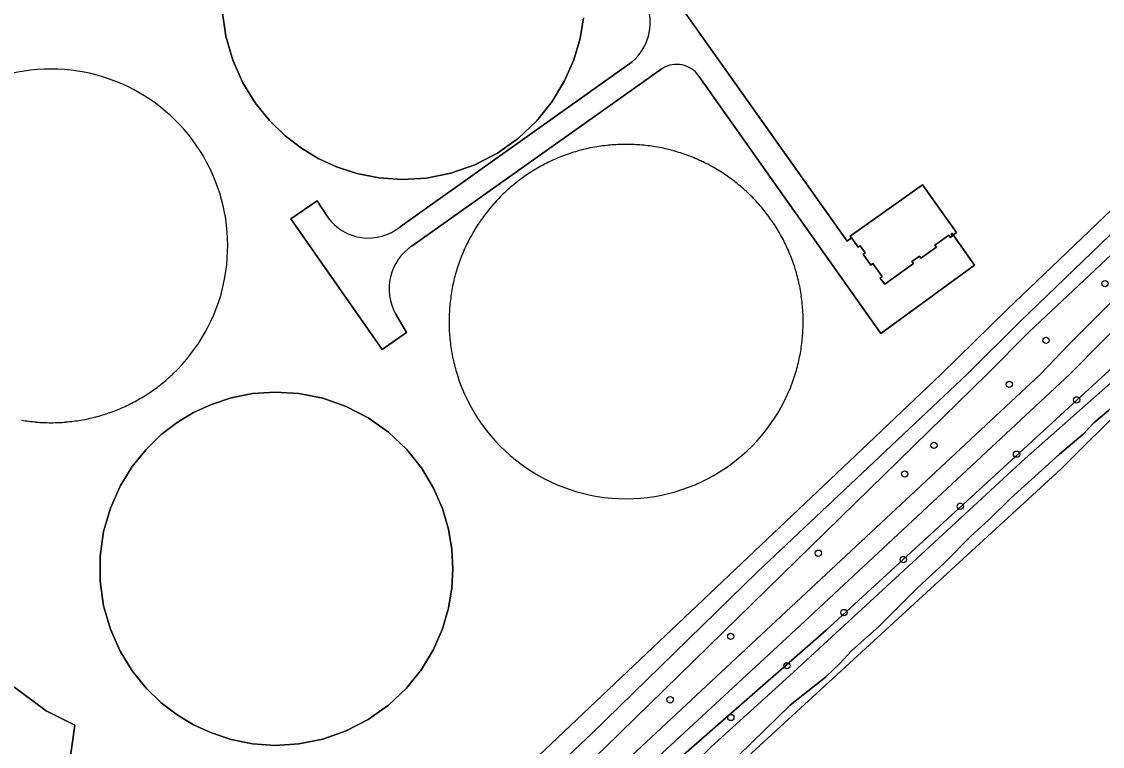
# Model space of a CAD drawing. Extents: x 162722 to 165104, y 384719 to 386284.
# Drawn here: x 163146.5 to 163314.1, y 385442.3 to 385554.6 of the extents above; entities that cross this region are included whole.
import ezdxf

# ---------------------------------------------------------------- set-up
doc = ezdxf.new("R2010")
doc.units = 0
for name, color, linetype in [('IMGEO_Bassin', 7, 'Continuous'), ('IMGEO_Boom', 7, 'Continuous'), ('IMGEO_Erf', 7, 'Continuous'), ('IMGEO_Groenvoorziening', 7, 'Continuous'), ('IMGEO_Loofbos', 7, 'Continuous'), ('IMGEO_Oever', 7, 'Continuous'), ('IMGEO_Pand', 7, 'Continuous'), ('IMGEO_Rijbaan_lokaal_gesloten', 7, 'Continuous'), ('IMGEO_Rijbaan_lokaal_halfverhard', 7, 'Continuous'), ('IMGEO_Waterloop', 7, 'Continuous')]:
    doc.layers.add(name, color=color, linetype=linetype)

msp = doc.modelspace()

# ---------------------------------------------------------------- linework, layer by layer
at = {"layer": 'IMGEO_Bassin'}
msp.add_lwpolyline([(163177.62, 385556.31), (163178.18, 385552.39), (163179.26, 385548.65), (163180.8, 385545.17), (163182.72, 385542.04), (163184.94, 385539.29), (163187.36, 385536.95), (163189.9, 385535.01), (163192.5, 385533.44), (163195.34, 385532.13), (163198.49, 385531.1), (163201.9, 385530.42), (163205.52, 385530.16), (163209.28, 385530.39), (163213.08, 385531.15), (163216.79, 385532.45), (163220.32, 385534.27), (163223.55, 385536.56), (163226.4, 385539.26), (163228.8, 385542.25), (163230.71, 385545.45), (163232.14, 385548.73), (163233.11, 385552.02), (163233.65, 385555.22)], dxfattribs=at)
msp.add_lwpolyline([(163189.5, 385442.68), (163193.19, 385443.41), (163196.81, 385444.68), (163200.24, 385446.45), (163203.39, 385448.69), (163206.16, 385451.31), (163208.49, 385454.22), (163210.36, 385457.33), (163211.75, 385460.53), (163212.69, 385463.73), (163213.22, 385466.85), (163213.38, 385469.84), (163213.22, 385472.82), (163212.69, 385475.95), (163211.75, 385479.15), (163210.36, 385482.34), (163208.49, 385485.45), (163206.16, 385488.37), (163203.39, 385490.99), (163200.24, 385493.22), (163196.81, 385495), (163193.19, 385496.26), (163189.5, 385497), (163185.84, 385497.22), (163182.31, 385496.97), (163178.99, 385496.31), (163175.93, 385495.3), (163173.16, 385494.03), (163170.63, 385492.5), (163168.16, 385490.62), (163165.8, 385488.34), (163163.64, 385485.66), (163161.77, 385482.61), (163160.27, 385479.22), (163159.22, 385475.58), (163158.68, 385471.77), (163158.68, 385467.9), (163159.22, 385464.09), (163160.27, 385460.45), (163161.77, 385457.07), (163163.64, 385454.02), (163165.8, 385451.34), (163168.16, 385449.06), (163170.63, 385447.17), (163173.16, 385445.65), (163175.93, 385444.37), (163178.99, 385443.36), (163182.31, 385442.7), (163185.84, 385442.45)], close=True, dxfattribs=at)
for centre, radius, start, end in [((163151.06, 385519.88), 27.4, 313.4906, 226.5094), ((163240.29, 385507.93), 27.69, 100.2366, 105.3035), ((163240.26, 385508.02), 27.59, 95.111, 100.1958), ((163240.23, 385508.41), 27.2, 89.9742, 95.131), ((163240.26, 385508.41), 27.2, 84.869, 90.0258), ((163240.23, 385508.02), 27.59, 79.8042, 84.889), ((163240.32, 385508.54), 27.07, 74.6117, 79.7922), ((163240.12, 385508.43), 27.16, 110.3889, 115.5533), ((163240.23, 385508.23), 27.39, 105.3334, 110.4556), ((163240.37, 385508.51), 27.08, 69.5444, 74.7256), ((163240.18, 385508), 27.63, 64.4686, 69.5461), ((163240.14, 385508.3), 27.28, 120.6257, 125.7675), ((163240.57, 385507.55), 28.15, 115.6122, 120.5961), ((163240.15, 385507.96), 27.68, 59.3827, 64.4503), ((163239.95, 385507.73), 27.98, 54.2646, 59.2774), ((163240.16, 385508.26), 27.32, 125.7457, 130.8791), ((163240.13, 385508), 27.65, 49.1652, 54.239), ((163240.3, 385508.1), 27.54, 130.8797, 135.9757), ((163240.22, 385508.14), 27.48, 44.0219, 49.1245), ((163240.25, 385508.15), 27.47, 135.9739, 141.0817), ((163240.24, 385508.15), 27.47, 38.9183, 44.0261), ((163240.62, 385507.87), 27.93, 141.1166, 146.1365), ((163240.73, 385508.52), 26.85, 33.7473, 38.9718), ((163240.34, 385508.1), 27.57, 146.2068, 151.2958), ((163239.94, 385507.97), 27.82, 28.7398, 33.782), ((163240.45, 385508.06), 27.69, 151.3312, 156.3973), ((163240.84, 385508.45), 26.8, 23.5187, 28.7528), ((163240.14, 385508.19), 27.35, 156.3861, 161.5153), ((163240.35, 385508.19), 27.35, 18.4847, 23.6139), ((163240.45, 385508.09), 27.68, 161.5271, 166.595), ((163240.15, 385508.13), 27.56, 13.3868, 18.4783), ((163240.56, 385508.1), 27.78, 166.6656, 171.7154), ((163240.12, 385508.14), 27.59, 8.267, 13.3519), ((163240.38, 385508.14), 27.59, 171.7375, 176.8226), ((163240.18, 385508.14), 27.52, 3.174, 8.2705), ((163240.52, 385508.15), 27.73, 176.8627, 181.9198), ((163239.97, 385508.15), 27.73, 358.0802, 3.1373), ((163240.45, 385508.17), 27.67, 181.9645, 187.034), ((163240.53, 385508.14), 27.17, 352.8961, 358.0587), ((163240.64, 385508.23), 27.87, 187.1035, 192.1368), ((163240.34, 385508.13), 27.36, 347.84, 352.9659), ((163240.72, 385508.28), 27.95, 192.2142, 197.2324), ((163239.77, 385508.28), 27.95, 342.7676, 347.7858), ((163150.61, 385520.39), 28.09, 308.7291, 313.4421), ((163240.24, 385508.15), 27.46, 197.2741, 342.7259), ((163150.54, 385520.6), 28.3, 303.8949, 308.5754), ((163151.11, 385519.79), 27.3, 298.9945, 303.8435), ((163151.2, 385519.53), 27.03, 289.2966, 294.1957), ((163150.97, 385520.09), 27.63, 294.1693, 298.9608), ((163151.07, 385519.82), 27.34, 279.6718, 284.5142), ((163151.27, 385519.2), 26.69, 284.4332, 289.393), ((163151.1, 385520.08), 27.6, 260.3409, 265.1384), ((163151.05, 385519.69), 27.22, 265.1611, 270.0258), ((163151.08, 385519.69), 27.22, 269.9742, 274.8389), ((163151.03, 385520.08), 27.6, 274.8616, 279.6591)]:
    msp.add_arc(centre, radius, start, end, dxfattribs=at)
at = {"layer": 'IMGEO_Boom'}
for centre in [(163314.51, 385514.01), (163305.36, 385505.23), (163299.67, 385498.42), (163310.1, 385496.01), (163287.98, 385488.97), (163300.79, 385487.59), (163283.43, 385484.51), (163292.06, 385479.52), (163270.05, 385472.24), (163283.23, 385471.26), (163274.03, 385463.04), (163256.45, 385459.36), (163265.19, 385454.81), (163247.07, 385449.52), (163256.48, 385446.77)]:
    msp.add_circle(centre, 0.489, dxfattribs=at)
at = {"layer": 'IMGEO_Erf'}
for points in [[(163236.77, 385573.85), (163274.5, 385520.61), (163275.2, 385521.1), (163274.99, 385521.4), (163286.2, 385529.35), (163291.47, 385521.93), (163290.96, 385521.57), (163294.26, 385516.88), (163279.73, 385506.31), (163251.53, 385546.21)], [(163233.65, 385555.22), (163233.11, 385552.02), (163232.14, 385548.73), (163230.71, 385545.45), (163228.8, 385542.25), (163226.4, 385539.26), (163223.55, 385536.56), (163220.32, 385534.27), (163216.79, 385532.45), (163213.08, 385531.15), (163209.28, 385530.39), (163205.52, 385530.16), (163201.9, 385530.42), (163198.49, 385531.1), (163195.34, 385532.13), (163192.5, 385533.44), (163189.9, 385535.01), (163187.36, 385536.95), (163184.94, 385539.29), (163182.72, 385542.04), (163180.8, 385545.17), (163179.26, 385548.65), (163178.18, 385552.39), (163177.62, 385556.31)], [(163073.58, 385552.76), (163075.6, 385549.51), (163144.65, 385452.01), (163150.28, 385447.8), (163154.73, 385445.57), (163153.47, 385436.41), (163151.94, 385427.24), (163200.11, 385415.67), (163278.81, 385490.23), (163289.1, 385500), (163299.35, 385510.04), (163315.49, 385525.45)], [(163205.19, 385522.83), (163241.19, 385548.42)], [(163245.85, 385547.39), (163207.08, 385519.89)], [(163204.53, 385509.29), (163206.2, 385506.47), (163202.41, 385503.82), (163188.23, 385524.07), (163192.32, 385526.88), (163193.96, 385524.31)]]:
    msp.add_lwpolyline(points, dxfattribs=at)
msp.add_lwpolyline([(163175.93, 385495.3), (163178.99, 385496.31), (163182.31, 385496.97), (163185.84, 385497.22), (163189.5, 385497), (163193.19, 385496.26), (163196.81, 385495), (163200.24, 385493.22), (163203.39, 385490.99), (163206.16, 385488.37), (163208.49, 385485.45), (163210.36, 385482.34), (163211.75, 385479.15), (163212.69, 385475.95), (163213.22, 385472.82), (163213.38, 385469.84), (163213.22, 385466.85), (163212.69, 385463.73), (163211.75, 385460.53), (163210.36, 385457.33), (163208.49, 385454.22), (163206.16, 385451.31), (163203.39, 385448.69), (163200.24, 385446.45), (163196.81, 385444.68), (163193.19, 385443.41), (163189.5, 385442.68), (163185.84, 385442.45), (163182.31, 385442.7), (163178.99, 385443.36), (163175.93, 385444.37), (163173.16, 385445.65), (163170.63, 385447.17), (163168.16, 385449.06), (163165.8, 385451.34), (163163.64, 385454.02), (163161.77, 385457.07), (163160.27, 385460.45), (163159.22, 385464.09), (163158.68, 385467.9), (163158.68, 385471.77), (163159.22, 385475.58), (163160.27, 385479.22), (163161.77, 385482.61), (163163.64, 385485.66), (163165.8, 385488.34), (163168.16, 385490.62), (163170.63, 385492.5), (163173.16, 385494.03)], close=True, dxfattribs=at)
for centre, radius, start, end in [((163235.87, 385554.56), 8.12, 310.9178, 17.7286), ((163151.06, 385519.88), 27.4, 313.4906, 226.5094), ((163248.07, 385543.82), 4.2, 34.6724, 121.9289), ((163240.29, 385507.93), 27.69, 100.2366, 105.3035), ((163240.26, 385508.02), 27.59, 95.111, 100.1958), ((163240.23, 385508.41), 27.2, 89.9742, 95.131), ((163240.26, 385508.41), 27.2, 84.869, 90.0258), ((163240.23, 385508.02), 27.59, 79.8042, 84.889), ((163240.32, 385508.54), 27.07, 74.6117, 79.7922), ((163240.12, 385508.43), 27.16, 110.3889, 115.5533), ((163240.23, 385508.23), 27.39, 105.3334, 110.4556), ((163240.37, 385508.51), 27.08, 69.5444, 74.7256), ((163240.18, 385508), 27.63, 64.4686, 69.5461), ((163240.14, 385508.3), 27.28, 120.6257, 125.7675), ((163240.57, 385507.55), 28.15, 115.6122, 120.5961), ((163240.15, 385507.96), 27.68, 59.3827, 64.4503), ((163239.95, 385507.73), 27.98, 54.2646, 59.2774), ((163240.16, 385508.26), 27.32, 125.7457, 130.8791), ((163240.13, 385508), 27.65, 49.1652, 54.239), ((163240.3, 385508.1), 27.54, 130.8797, 135.9757), ((163240.22, 385508.14), 27.48, 44.0219, 49.1245), ((163240.25, 385508.15), 27.47, 135.9739, 141.0817), ((163240.24, 385508.15), 27.47, 38.9183, 44.0261), ((163240.62, 385507.87), 27.93, 141.1166, 146.1365), ((163240.73, 385508.52), 26.85, 33.7473, 38.9718), ((163200.28, 385528.91), 7.82, 216.0091, 308.9332), ((163240.34, 385508.1), 27.57, 146.2068, 151.2958), ((163239.94, 385507.97), 27.82, 28.7398, 33.782), ((163211.44, 385513.23), 7.96, 123.2013, 209.7075), ((163240.45, 385508.06), 27.69, 151.3312, 156.3973), ((163240.84, 385508.45), 26.8, 23.5187, 28.7528), ((163240.14, 385508.19), 27.35, 156.3861, 161.5153), ((163240.35, 385508.19), 27.35, 18.4847, 23.6139), ((163240.45, 385508.09), 27.68, 161.5271, 166.595), ((163240.15, 385508.13), 27.56, 13.3868, 18.4783), ((163240.56, 385508.1), 27.78, 166.6656, 171.7154), ((163240.12, 385508.14), 27.59, 8.267, 13.3519), ((163240.38, 385508.14), 27.59, 171.7375, 176.8226), ((163240.18, 385508.14), 27.52, 3.174, 8.2705), ((163240.52, 385508.15), 27.73, 176.8627, 181.9198), ((163239.97, 385508.15), 27.73, 358.0802, 3.1373), ((163240.45, 385508.17), 27.67, 181.9645, 187.034), ((163240.53, 385508.14), 27.17, 352.8961, 358.0587), ((163240.64, 385508.23), 27.87, 187.1035, 192.1368), ((163240.34, 385508.13), 27.36, 347.84, 352.9659), ((163240.72, 385508.28), 27.95, 192.2142, 197.2324), ((163239.77, 385508.28), 27.95, 342.7676, 347.7858), ((163150.61, 385520.39), 28.09, 308.7291, 313.4421), ((163240.24, 385508.15), 27.46, 197.2741, 342.7259), ((163150.54, 385520.6), 28.3, 303.8949, 308.5754), ((163151.11, 385519.79), 27.3, 298.9945, 303.8435), ((163151.2, 385519.53), 27.03, 289.2966, 294.1957), ((163150.97, 385520.09), 27.63, 294.1693, 298.9608), ((163151.07, 385519.82), 27.34, 279.6718, 284.5142), ((163151.27, 385519.2), 26.69, 284.4332, 289.393), ((163151.1, 385520.08), 27.6, 260.3409, 265.1384), ((163151.05, 385519.69), 27.22, 265.1611, 270.0258), ((163151.08, 385519.69), 27.22, 269.9742, 274.8389), ((163151.03, 385520.08), 27.6, 274.8616, 279.6591)]:
    msp.add_arc(centre, radius, start, end, dxfattribs=at)
at = {"layer": 'IMGEO_Groenvoorziening'}
for points in [[(163203.96, 385415.11), (163234.91, 385444.3), (163260.64, 385469.35), (163293.13, 385500), (163301.42, 385508.21), (163337.28, 385542.7)], [(163315.49, 385525.45), (163299.35, 385510.04), (163289.1, 385500), (163278.81, 385490.23), (163200.11, 385415.67)], [(163321.51, 385524.18), (163302.73, 385506.57), (163296.25, 385500), (163237.03, 385442.15)], [(163329.47, 385520.6), (163309.07, 385500), (163267.91, 385461.63), (163241.71, 385437.43)], [(163239.55, 385439.36), (163304.5, 385500), (163308.92, 385504.6), (163323.29, 385519.02)], [(163247.88, 385439.91), (163271.25, 385460.29), (163283.23, 385471.26), (163298.7, 385485.47), (163322.14, 385506.98)]]:
    msp.add_lwpolyline(points, dxfattribs=at)
at = {"layer": 'IMGEO_Loofbos'}
msp.add_lwpolyline([(163356.65, 385468.07), (163337.99, 385502.45), (163334.11, 385510.72), (163333.54, 385511.61), (163333.32, 385511.91), (163333.15, 385511.94), (163332.8, 385511.69), (163331.93, 385510.83), (163328.45, 385507.41), (163328.36, 385505.81), (163307.64, 385485.26), (163255.93, 385437.78), (163236.23, 385419.81), (163304.44, 385353.92), (163387.98, 385413.61), (163378.29, 385430.01), (163370.67, 385443.87)], close=True, dxfattribs=at)
at = {"layer": 'IMGEO_Oever'}
for points in [[(163322.14, 385506.98), (163298.7, 385485.47), (163283.23, 385471.26), (163271.25, 385460.29), (163247.88, 385439.91), (163238.71, 385430.01), (163229.93, 385420.61), (163215.28, 385406.64), (163213.72, 385405), (163213.67, 385404.96), (163214.11, 385404.58), (163214.28, 385404.84), (163214.55, 385405.16), (163215.42, 385406.04), (163217.42, 385407.87), (163219.69, 385409.47), (163222.46, 385412.06), (163223.71, 385413.46), (163241.39, 385430.32), (163253.43, 385442.24), (163266.19, 385453.8), (163283.98, 385470.16), (163302.15, 385486.94), (163318.47, 385501.36)], [(163255.93, 385437.78), (163307.64, 385485.26), (163328.36, 385505.81)], [(163315.06, 385494.35), (163312.77, 385492.43), (163311.12, 385490.68), (163307.44, 385487.61), (163299.84, 385480.73), (163296.47, 385477.39), (163293.69, 385474.9), (163289.63, 385470.74), (163285.4, 385466.84), (163279.44, 385460.89), (163275.17, 385457.08), (163273.41, 385455.16), (163271.14, 385453.02), (163265.7, 385448.66), (163255.73, 385438.98)]]:
    msp.add_lwpolyline(points, dxfattribs=at)
at = {"layer": 'IMGEO_Pand'}
msp.add_lwpolyline([(163288.37, 385519.68), (163288.14, 385520.01), (163290.27, 385521.52), (163290.51, 385521.2), (163290.86, 385521.45), (163290.63, 385521.77), (163290.75, 385521.86), (163290.96, 385521.57), (163291.47, 385521.93), (163286.2, 385529.35), (163274.99, 385521.4), (163275.2, 385521.1), (163276.23, 385519.66), (163276.55, 385519.89), (163277.33, 385518.8), (163277, 385518.57), (163278.18, 385516.91), (163278.51, 385517.14), (163279.94, 385515.11), (163279.62, 385514.88), (163280.34, 385513.92), (163284.79, 385517.14), (163284.56, 385517.46), (163285.73, 385518.3), (163285.96, 385517.97)], close=True, dxfattribs=at)
at = {"layer": 'IMGEO_Rijbaan_lokaal_gesloten'}
for points in [[(163251.53, 385546.21), (163279.73, 385506.31), (163294.26, 385516.88), (163290.96, 385521.57), (163290.75, 385521.86), (163290.63, 385521.77), (163290.86, 385521.45), (163290.51, 385521.2), (163290.27, 385521.52), (163288.14, 385520.01), (163288.37, 385519.68), (163285.96, 385517.97), (163285.73, 385518.3), (163284.56, 385517.46), (163284.79, 385517.14), (163280.34, 385513.92), (163279.62, 385514.88), (163279.94, 385515.11), (163278.51, 385517.14), (163278.18, 385516.91), (163277, 385518.57), (163277.33, 385518.8), (163276.55, 385519.89), (163276.23, 385519.66), (163275.2, 385521.1), (163274.5, 385520.61), (163236.77, 385573.85)], [(163149.46, 385433.63), (163148.35, 385428.11), (163150.97, 385427.48), (163151.94, 385427.24), (163153.47, 385436.41), (163154.73, 385445.57), (163150.28, 385447.8), (163144.65, 385452.01), (163075.6, 385549.51), (163073.58, 385552.76)], [(163241.19, 385548.42), (163205.19, 385522.83)], [(163207.08, 385519.89), (163245.85, 385547.39)], [(163193.96, 385524.31), (163192.32, 385526.88), (163188.23, 385524.07), (163202.41, 385503.82), (163206.2, 385506.47), (163204.53, 385509.29)]]:
    msp.add_lwpolyline(points, dxfattribs=at)
for centre, radius, start, end in [((163235.87, 385554.56), 8.12, 310.9178, 17.7286), ((163248.07, 385543.82), 4.2, 34.6724, 121.9289), ((163200.28, 385528.91), 7.82, 216.0091, 308.9332), ((163211.44, 385513.23), 7.96, 123.2013, 209.7075)]:
    msp.add_arc(centre, radius, start, end, dxfattribs=at)
at = {"layer": 'IMGEO_Rijbaan_lokaal_halfverhard'}
for points in [[(163241.71, 385437.43), (163267.91, 385461.63), (163309.07, 385500), (163329.47, 385520.6)], [(163323.29, 385519.02), (163308.92, 385504.6), (163304.5, 385500), (163239.55, 385439.36)]]:
    msp.add_lwpolyline(points, dxfattribs=at)
at = {"layer": 'IMGEO_Waterloop'}
for points in [[(163337.28, 385542.7), (163301.42, 385508.21), (163293.13, 385500), (163260.64, 385469.35), (163234.91, 385444.3), (163203.96, 385415.11), (163205.8, 385412.4), (163237.03, 385442.15), (163296.25, 385500), (163302.73, 385506.57), (163321.51, 385524.18)], [(163279.44, 385460.89), (163285.4, 385466.84), (163289.63, 385470.74), (163293.69, 385474.9), (163296.47, 385477.39), (163299.84, 385480.73), (163307.44, 385487.61), (163311.12, 385490.68), (163312.77, 385492.43), (163315.06, 385494.35), (163320.9, 385500), (163327.08, 385506.07)], [(163318.47, 385501.36), (163302.15, 385486.94), (163283.98, 385470.16), (163266.19, 385453.8), (163253.43, 385442.24)], [(163255.73, 385438.98), (163265.7, 385448.66), (163271.14, 385453.02), (163273.41, 385455.16), (163275.17, 385457.08), (163279.44, 385460.89)]]:
    msp.add_lwpolyline(points, dxfattribs=at)

doc.saveas('drawing.dxf')
